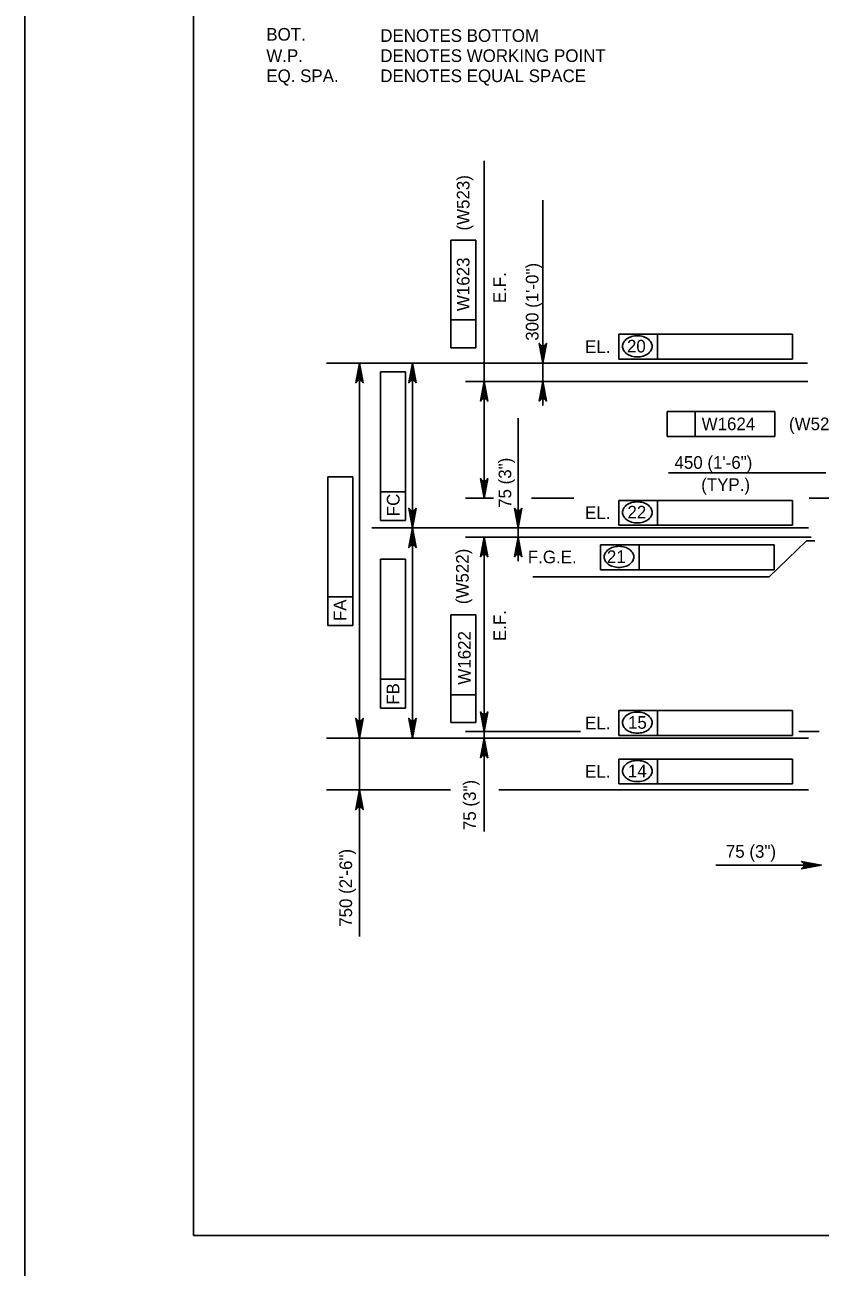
# Model space of a CAD drawing. Extents: x 638340 to 640241, y 295465 to 298435.
# Drawn here: x 638435.5 to 638624.2, y 296067 to 296361.7 of the extents above; entities that cross this region are included whole.
import ezdxf

# ---------------------------------------------------------------- set-up
doc = ezdxf.new("R2010")
doc.units = 0
for name, color, linetype in [('2', 7, 'Continuous'), ('3', 7, 'Continuous'), ('4', 7, 'Continuous'), ('PLT-BNDY', 7, 'Continuous')]:
    doc.layers.add(name, color=color, linetype=linetype)

msp = doc.modelspace()

# ---------------------------------------------------------------- linework, layer by layer
at = {"layer": '2'}
for p, q in [((638475.46, 296074.46), (638475.46, 296638.46)), ((639261.46, 296074.46), (638475.46, 296074.46))]:
    msp.add_line(p, q, dxfattribs=at)
at = {"layer": '3'}
for p, q in [((638625.48, 296255.4), (638588.19, 296255.4)), ((638622.88, 296239.24), (638620.92, 296239.24))]:
    msp.add_line(p, q, dxfattribs=at)
at = {"layer": '4'}
for p, q in [((638544.43, 296252.34), (638544.43, 296329.44)), ((638558.4, 296271.39), (638558.4, 296320.06)), ((638536.54, 296285.08), (638536.54, 296310.62)), ((638536.54, 296310.62), (638542.45, 296310.62)), ((638542.45, 296310.62), (638542.45, 296285.08)), ((638542.45, 296291.67), (638536.54, 296291.67)), ((638576.41, 296288.26), (638617.62, 296288.26)), ((638576.41, 296282.35), (638576.41, 296288.26)), ((638585.58, 296282.35), (638585.58, 296288.26)), ((638617.62, 296288.26), (638617.62, 296282.35)), ((638542.45, 296285.08), (638536.54, 296285.08)), ((638617.62, 296282.35), (638576.41, 296282.35)), ((638621.14, 296281.44), (638507.03, 296281.44)), ((638522.4, 296281.44), (638510.44, 296281.44)), ((638519.88, 296244.07), (638519.88, 296279.37)), ((638519.88, 296279.37), (638525.79, 296279.37)), ((638586.84, 296281.44), (638522.98, 296281.44)), ((638525.79, 296279.37), (638525.79, 296244.07)), ((638514.86, 296195.44), (638514.86, 296278.49)), ((638527.41, 296245.27), (638527.41, 296278.49)), ((638621.26, 296277.07), (638540, 296277.07)), ((638552.51, 296234.48), (638552.51, 296268.39)), ((638587.89, 296269.94), (638613.43, 296269.94)), ((638587.89, 296264.03), (638587.89, 296269.94)), ((638594.48, 296264.03), (638594.48, 296269.94)), ((638613.43, 296269.94), (638613.43, 296264.03)), ((638613.43, 296264.03), (638587.89, 296264.03)), ((638507.33, 296219.15), (638507.33, 296254.45)), ((638507.33, 296254.45), (638513.24, 296254.45)), ((638513.24, 296254.45), (638513.24, 296219.15)), ((638525.79, 296250.91), (638519.88, 296250.91)), ((638546.64, 296249.39), (638540, 296249.39)), ((638565.71, 296249.39), (638555.69, 296249.39)), ((638576.41, 296248.87), (638617.62, 296248.87)), ((638576.41, 296242.96), (638576.41, 296248.87)), ((638585.58, 296242.96), (638585.58, 296248.87)), ((638617.62, 296248.87), (638617.62, 296242.96)), ((638637.55, 296249.39), (638621.53, 296249.39)), ((638525.79, 296244.07), (638519.88, 296244.07)), ((638621.43, 296242.32), (638517.8, 296242.32)), ((638593.25, 296242.32), (638522.98, 296242.32)), ((638586.84, 296242.32), (638522.98, 296242.32)), ((638617.62, 296242.96), (638576.41, 296242.96)), ((638527.41, 296195.44), (638527.41, 296239.36)), ((638622.03, 296240.16), (638540, 296240.16)), ((638572.06, 296238.3), (638613.27, 296238.3)), ((638572.06, 296232.4), (638572.06, 296238.3)), ((638581.23, 296232.4), (638581.23, 296238.3)), ((638620.92, 296239.24), (638612.09, 296230.72)), ((638613.27, 296238.3), (638613.27, 296232.4)), ((638519.88, 296199.59), (638519.88, 296234.89)), ((638519.88, 296234.89), (638525.79, 296234.89)), ((638525.79, 296234.89), (638525.79, 296199.59)), ((638544.43, 296192.49), (638544.43, 296237.21)), ((638613.27, 296232.4), (638572.06, 296232.4)), ((638612.09, 296230.72), (638555.95, 296230.72)), ((638513.24, 296226), (638507.33, 296226)), ((638536.54, 296196.17), (638536.54, 296221.71)), ((638536.54, 296221.71), (638542.45, 296221.71)), ((638542.45, 296221.71), (638542.45, 296196.17)), ((638513.24, 296219.15), (638507.33, 296219.15)), ((638525.79, 296206.43), (638519.88, 296206.43)), ((638542.45, 296202.76), (638536.54, 296202.76)), ((638525.79, 296199.59), (638519.88, 296199.59)), ((638576.41, 296198.98), (638617.62, 296198.98)), ((638576.41, 296193.08), (638576.41, 296198.98)), ((638585.58, 296193.08), (638585.58, 296198.98)), ((638617.62, 296198.98), (638617.62, 296193.08)), ((638542.45, 296196.17), (638536.54, 296196.17)), ((638567.32, 296194.03), (638540, 296194.03)), ((638623.91, 296194.03), (638619.13, 296194.03)), ((638621.43, 296192.49), (638507.03, 296192.49)), ((638522.4, 296192.49), (638510.44, 296192.49)), ((638514.86, 296192.49), (638514.86, 296180.18)), ((638593.25, 296192.49), (638522.98, 296192.49)), ((638526.82, 296192.49), (638586.67, 296192.49)), ((638617.62, 296193.08), (638576.41, 296193.08)), ((638544.43, 296170.28), (638544.43, 296189.53)), ((638576.41, 296187.49), (638617.62, 296187.49)), ((638576.41, 296181.59), (638576.41, 296187.49)), ((638585.58, 296181.59), (638585.58, 296187.49)), ((638617.62, 296187.49), (638617.62, 296181.59)), ((638536.48, 296180.18), (638507.03, 296180.18)), ((638514.26, 296180.18), (638519.29, 296180.18)), ((638621.43, 296180.18), (638547.89, 296180.18)), ((638617.62, 296181.59), (638576.41, 296181.59)), ((638514.86, 296177.23), (638514.86, 296145.4)), ((638618.51, 296162.34), (638599.44, 296162.34)), ((638621.47, 296162.34), (638618.51, 296162.34))]:
    msp.add_line(p, q, dxfattribs=at)
for points in [[(638558.4, 296281.44), (638557.52, 296286.1), (638557.77, 296285.74), (638558.08, 296285.56), (638558.4, 296285.5), (638558.71, 296285.56), (638559.02, 296285.74), (638559.27, 296286.1), (638558.4, 296281.44), (638559.02, 296285.74), (638558.71, 296285.56), (638558.4, 296281.44), (638558.4, 296285.5), (638558.08, 296285.56), (638558.4, 296281.44), (638557.77, 296285.74)], [(638514.86, 296281.44), (638515.74, 296276.78), (638515.49, 296277.14), (638515.18, 296277.32), (638514.86, 296277.38), (638514.55, 296277.32), (638514.24, 296277.14), (638513.99, 296276.78), (638514.86, 296281.44), (638514.24, 296277.14), (638514.55, 296277.32), (638514.86, 296281.44), (638514.86, 296277.38), (638515.18, 296277.32), (638514.86, 296281.44), (638515.49, 296277.14)], [(638527.41, 296281.44), (638528.29, 296276.78), (638528.04, 296277.14), (638527.73, 296277.32), (638527.41, 296277.38), (638527.1, 296277.32), (638526.79, 296277.14), (638526.54, 296276.78), (638527.41, 296281.44), (638526.79, 296277.14), (638527.1, 296277.32), (638527.41, 296281.44), (638527.41, 296277.38), (638527.73, 296277.32), (638527.41, 296281.44), (638528.04, 296277.14)], [(638544.43, 296277.07), (638545.31, 296272.41), (638545.06, 296272.77), (638544.75, 296272.96), (638544.43, 296273.01), (638544.12, 296272.96), (638543.81, 296272.77), (638543.56, 296272.41), (638544.43, 296277.07), (638543.81, 296272.77), (638544.12, 296272.96), (638544.43, 296277.07), (638544.43, 296273.01), (638544.75, 296272.96), (638544.43, 296277.07), (638545.06, 296272.77)], [(638558.4, 296277.07), (638559.27, 296272.41), (638559.02, 296272.77), (638558.71, 296272.96), (638558.4, 296273.01), (638558.08, 296272.96), (638557.77, 296272.77), (638557.52, 296272.41), (638558.4, 296277.07), (638557.77, 296272.77), (638558.08, 296272.96), (638558.4, 296277.07), (638558.4, 296273.01), (638558.71, 296272.96), (638558.4, 296277.07), (638559.02, 296272.77)], [(638544.43, 296249.39), (638543.56, 296254.05), (638543.81, 296253.69), (638544.12, 296253.51), (638544.43, 296253.45), (638544.75, 296253.51), (638545.06, 296253.69), (638545.31, 296254.05), (638544.43, 296249.39), (638545.06, 296253.69), (638544.75, 296253.51), (638544.43, 296249.39), (638544.43, 296253.45), (638544.12, 296253.51), (638544.43, 296249.39), (638543.81, 296253.69)], [(638527.41, 296242.32), (638526.54, 296246.98), (638526.79, 296246.62), (638527.1, 296246.43), (638527.41, 296246.38), (638527.73, 296246.43), (638528.04, 296246.62), (638528.29, 296246.98), (638527.41, 296242.32), (638528.04, 296246.62), (638527.73, 296246.43), (638527.41, 296242.32), (638527.41, 296246.38), (638527.1, 296246.43), (638527.41, 296242.32), (638526.79, 296246.62)], [(638552.51, 296242.32), (638551.63, 296246.98), (638551.88, 296246.62), (638552.19, 296246.43), (638552.51, 296246.38), (638552.82, 296246.43), (638553.13, 296246.62), (638553.38, 296246.98), (638552.51, 296242.32), (638553.13, 296246.62), (638552.82, 296246.43), (638552.51, 296242.32), (638552.51, 296246.38), (638552.19, 296246.43), (638552.51, 296242.32), (638551.88, 296246.62)], [(638527.41, 296242.32), (638528.29, 296237.66), (638528.04, 296238.01), (638527.73, 296238.2), (638527.41, 296238.25), (638527.1, 296238.2), (638526.79, 296238.01), (638526.54, 296237.66), (638527.41, 296242.32), (638526.79, 296238.01), (638527.1, 296238.2), (638527.41, 296242.32), (638527.41, 296238.25), (638527.73, 296238.2), (638527.41, 296242.32), (638528.04, 296238.01)], [(638544.43, 296240.16), (638545.31, 296235.5), (638545.06, 296235.86), (638544.75, 296236.05), (638544.43, 296236.1), (638544.12, 296236.05), (638543.81, 296235.86), (638543.56, 296235.5), (638544.43, 296240.16), (638543.81, 296235.86), (638544.12, 296236.05), (638544.43, 296240.16), (638544.43, 296236.1), (638544.75, 296236.05), (638544.43, 296240.16), (638545.06, 296235.86)], [(638552.51, 296240.16), (638553.38, 296235.5), (638553.13, 296235.86), (638552.82, 296236.05), (638552.51, 296236.1), (638552.19, 296236.05), (638551.88, 296235.86), (638551.63, 296235.5), (638552.51, 296240.16), (638551.88, 296235.86), (638552.19, 296236.05), (638552.51, 296240.16), (638552.51, 296236.1), (638552.82, 296236.05), (638552.51, 296240.16), (638553.13, 296235.86)], [(638514.86, 296192.49), (638513.99, 296197.15), (638514.24, 296196.79), (638514.55, 296196.6), (638514.86, 296196.55), (638515.18, 296196.6), (638515.49, 296196.79), (638515.74, 296197.15), (638514.86, 296192.49), (638515.49, 296196.79), (638515.18, 296196.6), (638514.86, 296192.49), (638514.86, 296196.55), (638514.55, 296196.6), (638514.86, 296192.49), (638514.24, 296196.79)], [(638527.41, 296192.49), (638526.54, 296197.15), (638526.79, 296196.79), (638527.1, 296196.6), (638527.41, 296196.55), (638527.73, 296196.6), (638528.04, 296196.79), (638528.29, 296197.15), (638527.41, 296192.49), (638528.04, 296196.79), (638527.73, 296196.6), (638527.41, 296192.49), (638527.41, 296196.55), (638527.1, 296196.6), (638527.41, 296192.49), (638526.79, 296196.79)], [(638544.43, 296194.03), (638543.56, 296198.69), (638543.81, 296198.33), (638544.12, 296198.14), (638544.43, 296198.09), (638544.75, 296198.14), (638545.06, 296198.33), (638545.31, 296198.69), (638544.43, 296194.03), (638545.06, 296198.33), (638544.75, 296198.14), (638544.43, 296194.03), (638544.43, 296198.09), (638544.12, 296198.14), (638544.43, 296194.03), (638543.81, 296198.33)], [(638544.43, 296192.49), (638545.31, 296187.82), (638545.06, 296188.18), (638544.75, 296188.37), (638544.43, 296188.42), (638544.12, 296188.37), (638543.81, 296188.18), (638543.56, 296187.82), (638544.43, 296192.49), (638543.81, 296188.18), (638544.12, 296188.37), (638544.43, 296192.49), (638544.43, 296188.42), (638544.75, 296188.37), (638544.43, 296192.49), (638545.06, 296188.18)], [(638514.86, 296180.18), (638515.74, 296175.52), (638515.49, 296175.88), (638515.18, 296176.07), (638514.86, 296176.12), (638514.55, 296176.07), (638514.24, 296175.88), (638513.99, 296175.52), (638514.86, 296180.18), (638514.24, 296175.88), (638514.55, 296176.07), (638514.86, 296180.18), (638514.86, 296176.12), (638515.18, 296176.07), (638514.86, 296180.18), (638515.49, 296175.88)], [(638624.42, 296162.34), (638619.76, 296161.47), (638620.12, 296161.71), (638620.3, 296162.03), (638620.36, 296162.34), (638620.3, 296162.65), (638620.12, 296162.96), (638619.76, 296163.21), (638624.42, 296162.34), (638620.12, 296162.96), (638620.3, 296162.65), (638624.42, 296162.34), (638620.36, 296162.34), (638620.3, 296162.03), (638624.42, 296162.34), (638620.12, 296161.71)]]:
    msp.add_lwpolyline(points, dxfattribs=at)
for points in [[(638557.9, 296284.39), (638558.89, 296284.39), (638558.4, 296281.44)], [(638514.37, 296278.49), (638515.36, 296278.49), (638514.86, 296281.44)], [(638526.92, 296278.49), (638527.9, 296278.49), (638527.41, 296281.44)], [(638543.94, 296274.12), (638544.93, 296274.12), (638544.43, 296277.07)], [(638557.9, 296274.12), (638558.89, 296274.12), (638558.4, 296277.07)], [(638543.94, 296252.34), (638544.93, 296252.34), (638544.43, 296249.39)], [(638526.92, 296245.27), (638527.9, 296245.27), (638527.41, 296242.32)], [(638552.01, 296245.27), (638553, 296245.27), (638552.51, 296242.32)], [(638526.92, 296239.36), (638527.9, 296239.36), (638527.41, 296242.32)], [(638543.94, 296237.21), (638544.93, 296237.21), (638544.43, 296240.16)], [(638552.01, 296237.21), (638553, 296237.21), (638552.51, 296240.16)], [(638543.94, 296196.98), (638544.93, 296196.98), (638544.43, 296194.03)], [(638514.37, 296195.44), (638515.36, 296195.44), (638514.86, 296192.49)], [(638526.92, 296195.44), (638527.9, 296195.44), (638527.41, 296192.49)], [(638543.94, 296189.53), (638544.93, 296189.53), (638544.43, 296192.49)], [(638514.37, 296177.23), (638515.36, 296177.23), (638514.86, 296180.18)], [(638621.47, 296162.83), (638621.47, 296161.84), (638624.42, 296162.34)]]:
    msp.add_lwpolyline(points, close=True, dxfattribs=at)
for centre, radius, start, end in [((638580.78, 296283.05), 4.87, 90, 106.5358), ((638580.78, 296283.05), 4.87, 73.4642, 90), ((638579.11, 296285.41), 1.83, 149.9767, 180), ((638579.11, 296285.41), 1.83, 180, 210.0233), ((638579.91, 296284.95), 2.76, 125.6316, 149.9767), ((638580.44, 296284.21), 3.66, 106.5358, 125.6316), ((638581.13, 296284.21), 3.66, 54.3684, 73.4642), ((638581.65, 296284.95), 2.76, 30.0233, 54.3684), ((638582.46, 296285.41), 1.83, 0, 30.0233), ((638582.46, 296285.41), 1.83, 329.9767, 0), ((638579.91, 296285.88), 2.76, 210.0233, 234.3684), ((638580.44, 296286.61), 3.66, 234.3684, 253.4642), ((638580.78, 296287.77), 4.87, 253.4642, 270), ((638580.78, 296287.77), 4.87, 270, 286.5358), ((638581.13, 296286.61), 3.66, 286.5358, 305.6316), ((638581.65, 296285.88), 2.76, 305.6316, 329.9767), ((638579.11, 296246.02), 1.83, 149.9767, 180), ((638579.91, 296245.56), 2.76, 125.6316, 149.9767), ((638580.44, 296244.82), 3.66, 106.5358, 125.6316), ((638580.78, 296243.66), 4.87, 90, 106.5358), ((638580.78, 296243.66), 4.87, 73.4642, 90), ((638581.13, 296244.82), 3.66, 54.3684, 73.4642), ((638581.65, 296245.56), 2.76, 30.0233, 54.3684), ((638582.46, 296246.02), 1.83, 0, 30.0233), ((638579.11, 296246.02), 1.83, 180, 210.0233), ((638579.91, 296246.49), 2.76, 210.0233, 234.3684), ((638580.44, 296247.23), 3.66, 234.3684, 253.4642), ((638580.78, 296248.39), 4.87, 253.4642, 270), ((638580.78, 296248.39), 4.87, 270, 286.5358), ((638581.13, 296247.23), 3.66, 286.5358, 305.6316), ((638581.65, 296246.49), 2.76, 305.6316, 329.9767), ((638582.46, 296246.02), 1.83, 329.9767, 0), ((638576.09, 296234.26), 3.66, 106.5358, 125.6316), ((638576.44, 296233.1), 4.87, 90, 106.5358), ((638576.44, 296233.1), 4.87, 73.4642, 90), ((638576.78, 296234.26), 3.66, 54.3684, 73.4642), ((638574.76, 296235.46), 1.83, 149.9767, 180), ((638574.76, 296235.46), 1.83, 180, 210.0233), ((638575.57, 296234.99), 2.76, 125.6316, 149.9767), ((638577.31, 296234.99), 2.76, 30.0233, 54.3684), ((638578.12, 296235.46), 1.83, 0, 30.0233), ((638578.12, 296235.46), 1.83, 329.9767, 0), ((638575.57, 296235.92), 2.76, 210.0233, 234.3684), ((638576.09, 296236.66), 3.66, 234.3684, 253.4642), ((638576.44, 296237.82), 4.87, 253.4642, 270), ((638576.44, 296237.82), 4.87, 270, 286.5358), ((638576.78, 296236.66), 3.66, 286.5358, 305.6316), ((638577.31, 296235.92), 2.76, 305.6316, 329.9767), ((638579.11, 296196.14), 1.83, 149.9767, 180), ((638579.91, 296195.67), 2.76, 125.6316, 149.9767), ((638580.44, 296194.94), 3.66, 106.5358, 125.6316), ((638580.78, 296193.78), 4.87, 90, 106.5358), ((638580.78, 296193.78), 4.87, 73.4642, 90), ((638581.13, 296194.94), 3.66, 54.3684, 73.4642), ((638581.65, 296195.67), 2.76, 30.0233, 54.3684), ((638582.46, 296196.14), 1.83, 0, 30.0233), ((638579.11, 296196.14), 1.83, 180, 210.0233), ((638579.91, 296196.6), 2.76, 210.0233, 234.3684), ((638580.44, 296197.34), 3.66, 234.3684, 253.4642), ((638580.78, 296198.5), 4.87, 253.4642, 270), ((638580.78, 296198.5), 4.87, 270, 286.5358), ((638581.13, 296197.34), 3.66, 286.5358, 305.6316), ((638581.65, 296196.6), 2.76, 305.6316, 329.9767), ((638582.46, 296196.14), 1.83, 329.9767, 0), ((638579.11, 296184.65), 1.83, 149.9767, 180), ((638579.11, 296184.65), 1.83, 180, 210.0233), ((638579.91, 296184.18), 2.76, 125.6316, 149.9767), ((638580.44, 296183.45), 3.66, 106.5358, 125.6316), ((638580.78, 296182.29), 4.87, 90, 106.5358), ((638580.78, 296182.29), 4.87, 73.4642, 90), ((638581.13, 296183.45), 3.66, 54.3684, 73.4642), ((638581.65, 296184.18), 2.76, 30.0233, 54.3684), ((638582.46, 296184.65), 1.83, 0, 30.0233), ((638582.46, 296184.65), 1.83, 329.9767, 0), ((638579.91, 296185.11), 2.76, 210.0233, 234.3684), ((638580.44, 296185.85), 3.66, 234.3684, 253.4642), ((638580.78, 296187.01), 4.87, 253.4642, 270), ((638580.78, 296187.01), 4.87, 270, 286.5358), ((638581.13, 296185.85), 3.66, 286.5358, 305.6316), ((638581.65, 296185.11), 2.76, 305.6316, 329.9767)]:
    msp.add_arc(centre, radius, start, end, dxfattribs=at)
at = {"layer": 'PLT-BNDY'}
msp.add_lwpolyline([(638435.46, 296653.46), (639276.46, 296653.46), (639276.46, 296059.46), (638435.46, 296059.46)], close=True, dxfattribs=at)

# ---------------------------------------------------------------- texts
at = {"layer": '3'}
for s, height, p in [('450 (1\'-6")', 3.0001, (638589.6, 296256.36)), ('(TYP.)', 3, (638595.94, 296251.11))]:
    msp.add_text(s, height=height, dxfattribs=at).set_placement(p)
msp.add_text('750 (2\'-6")', height=3.0001, rotation=90, dxfattribs=at).set_placement((638513.1, 296147.7))
at = {"layer": '4'}
for s, height, p in [('BOT.', 3, (638492.75, 296357.93)), ('DENOTES BOTTOM', 3.0001, (638519.79, 296357.64)), ('W.P.', 3, (638492.75, 296352.87)), ('DENOTES WORKING POINT', 3.0001, (638519.79, 296352.87)), ('EQ. SPA.', 3, (638492.75, 296348.09)), ('DENOTES EQUAL SPACE', 3.0001, (638519.79, 296348.09)), ('EL.', 3, (638568.39, 296283.84)), ('20', 3, (638578.32, 296283.95)), ('W1624', 3, (638596.04, 296265.52)), ('(W524)', 3, (638616.77, 296265.52)), ('EL.', 3, (638568.39, 296244.45)), ('22', 3, (638578.43, 296244.57)), ('F.G.E.', 3, (638554.8, 296233.94)), ('21', 3, (638573.56, 296234)), ('EL.', 3, (638568.39, 296194.56)), ('15', 3, (638578.57, 296194.68)), ('EL.', 3, (638568.39, 296183.07)), ('14', 3, (638578.54, 296183.19)), ('75 (3")', 3, (638601.79, 296164.08))]:
    msp.add_text(s, height=height, dxfattribs=at).set_placement(p)
for s, height, p in [('(W523)', 3, (638540.96, 296312.88)), ('W1623', 3, (638540.96, 296293.77)), ('E.F.', 3, (638549.62, 296295.64)), ('300 (1\'-0")', 3.0001, (638557.33, 296286.73)), ('75 (3")', 3, (638550.87, 296247.08)), ('FC', 3, (638524.36, 296245.09)), ('(W522)', 3, (638540.77, 296224.25)), ('FA', 3, (638511.75, 296220.22)), ('E.F.', 3, (638549.65, 296215.48)), ('W1622', 3, (638541.24, 296205.14)), ('FB', 3, (638524.3, 296200.37)), ('75 (3")', 3, (638542.48, 296170.64))]:
    msp.add_text(s, height=height, rotation=90, dxfattribs=at).set_placement(p)

doc.saveas('drawing.dxf')
